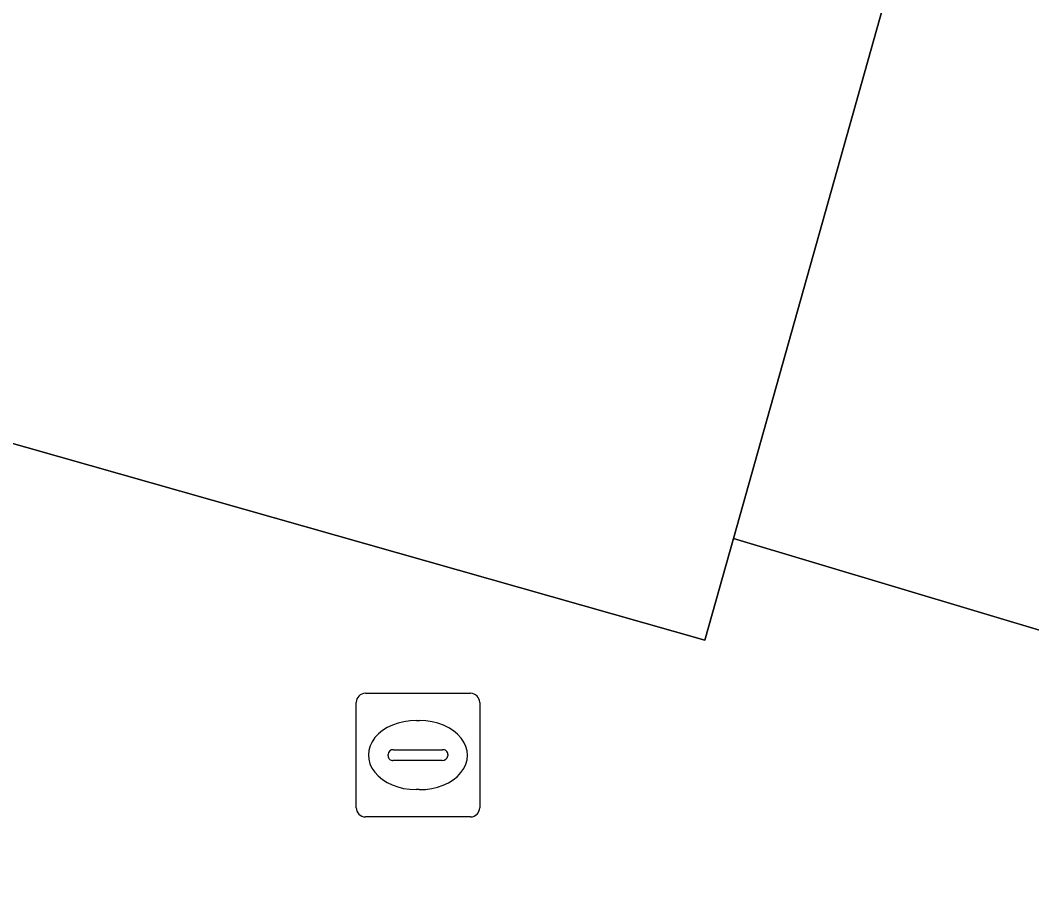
# Model space of a CAD drawing. Extents: x 161772 to 163126, y 383092 to 383917.
# Drawn here: x 163054.34 to 163062.53, y 383656.06 to 383663.14 of the extents above; entities that cross this region are included whole.
import ezdxf

# ---------------------------------------------------------------- set-up
doc = ezdxf.new("R2010")
doc.units = 0
for name, color, linetype in [('IMGEO_Brandkraan', 7, 'Continuous'), ('IMGEO_Pand', 7, 'Continuous'), ('IMGEO_Voetpad_open', 7, 'Continuous')]:
    doc.layers.add(name, color=color, linetype=linetype)

msp = doc.modelspace()

# ---------------------------------------------------------------- linework, layer by layer
at = {"layer": 'IMGEO_Brandkraan'}
for p, q in [((163057.1369, 383657.6905), (163057.9891, 383657.6905)), ((163057.0625, 383656.7639), (163057.0625, 383657.6161)), ((163058.0635, 383657.6161), (163058.0635, 383656.7639)), ((163057.5505, 383657.4697), (163057.5755, 383657.4697)), ((163057.3209, 383657.1839), (163057.3209, 383657.1961)), ((163057.364, 383657.2333), (163057.7619, 383657.2333)), ((163057.805, 383657.1961), (163057.805, 383657.1839)), ((163057.7585, 383657.1467), (163057.3606, 383657.1467)), ((163057.5725, 383656.9103), (163057.5476, 383656.9103)), ((163057.9891, 383656.6895), (163057.1369, 383656.6895))]:
    msp.add_line(p, q, dxfattribs=at)
for points in [[(163057.1369, 383657.6905), (163057.9891, 383657.6905)], [(163057.0625, 383656.7639), (163057.0625, 383657.6161)], [(163058.0635, 383657.6161), (163058.0635, 383656.7639)], [(163057.9891, 383656.6895), (163057.1369, 383656.6895)]]:
    msp.add_lwpolyline(points, dxfattribs=at)
for centre, radius, start, end in [((163057.139, 383657.614), 0.0765, 91.55205, 178.44795), ((163057.139, 383657.614), 0.0765, 91.55205, 178.44795), ((163057.987, 383657.614), 0.0765, 1.55205, 88.44795), ((163057.987, 383657.614), 0.0765, 1.55205, 88.44795), ((163057.3611, 383657.1931), 0.0403, 85.87752, 175.75265), ((163057.3576, 383657.1832), 0.0366, 178.93798, 274.71019), ((163057.7624, 383657.1895), 0.043, 264.86636, 352.45326), ((163057.7664, 383657.1949), 0.0386, 1.73085, 96.63898), ((163057.139, 383656.766), 0.0765, 181.55205, 268.44795), ((163057.139, 383656.766), 0.0765, 181.55205, 268.44795), ((163057.987, 383656.766), 0.0765, 271.55205, 358.44795), ((163057.987, 383656.766), 0.0765, 271.55205, 358.44795)]:
    msp.add_arc(centre, radius, start, end, dxfattribs=at)
for centre, major_axis, ratio, start_param, end_param in [((163057.549, 383657.19), (-0.3872, 0.002), 0.722429, 4.712389, 7.853982), ((163057.574, 383657.19), (-0.3901, 0.002), 0.717154, 1.570796, 4.712389)]:
    msp.add_ellipse(centre, major_axis=major_axis, ratio=ratio, start_param=start_param, end_param=end_param, dxfattribs=at)
at = {"layer": 'IMGEO_Pand'}
for points in [[(163078.539, 383699.313), (163066.681, 383696.654), (163062.197, 383666.331), (163060.118, 383658.944), (163069.345, 383656.181), (163076.875, 383657.883), (163076.568, 383659.239), (163079.181, 383659.807), (163083.584, 383660.817), (163084.374, 383661.171), (163084.912, 383661.736), (163085.219, 383662.508), (163085.21, 383663.319), (163082.122, 383677.458), (163083.4, 383677.745)], [(163066.681, 383696.654), (163050.849, 383693.103), (163048.103, 383683.459), (163042.973, 383663.058), (163042.936, 383662.935), (163059.886, 383658.12), (163060.118, 383658.944), (163062.197, 383666.331)]]:
    msp.add_lwpolyline(points, close=True, dxfattribs=at)
at = {"layer": 'IMGEO_Voetpad_open'}
msp.add_lwpolyline([(163072.304, 383651.693), (163087.356, 383652.363), (163087.329, 383660.249), (163086.559, 383660.077), (163083.895, 383659.473), (163083.048, 383659.28), (163080.381, 383658.672), (163079.531, 383658.486), (163076.875, 383657.883), (163069.345, 383656.181), (163060.118, 383658.944), (163059.886, 383658.12), (163042.936, 383662.935)], dxfattribs=at)

doc.saveas('drawing.dxf')
